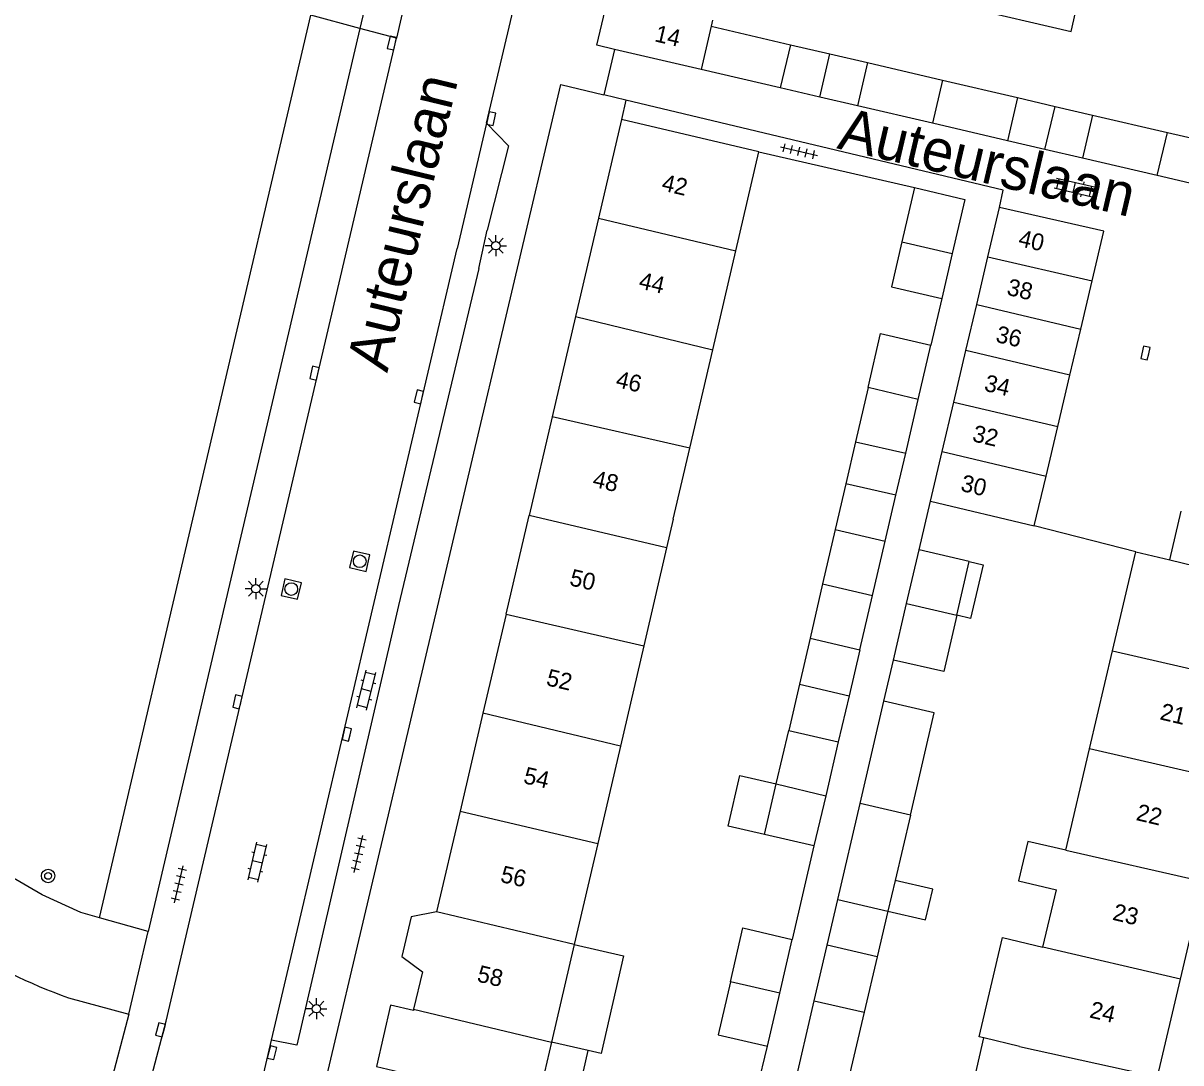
# Model space of a CAD drawing. Extents: x 128999 to 131010, y 395498 to 399007.
# Drawn here: x 130413.4 to 130481.9, y 398467.8 to 398529.4 of the extents above; entities that cross this region are included whole.
import ezdxf

# ---------------------------------------------------------------- set-up
doc = ezdxf.new("R2010")
doc.units = 0
for name, color, linetype in [('gg-afsc-erfafscheiding', 7, 'Continuous'), ('gg-anno-huisnummerreeks BGT', 7, 'Continuous'), ('gg-anno-openbare ruimte label', 7, 'Continuous'), ('gg-bbg-bijgebouw', 7, 'Continuous'), ('gg-bbg-gedigitaliseerde bebouwing', 7, 'Continuous'), ('gg-bbg-gedigitaliseerde bijgebouw', 7, 'Continuous'), ('gg-bbg-hoofdgebouw', 7, 'Continuous'), ('gg-bbg-luifel en loopbrug', 7, 'Continuous'), ('gg-bbg-tussenscheiding', 7, 'Continuous'), ('gg-knt-verharding', 7, 'Continuous'), ('gg-knt-verharding nz', 7, 'Continuous'), ('gt-grn-groengrens', 7, 'Continuous'), ('gt-grn-weggrens', 7, 'Continuous'), ('gt-symb-boom', 7, 'Continuous'), ('gt-symb-klinker verharding', 7, 'Continuous'), ('gt-symb-kolk', 7, 'Continuous'), ('gt-symb-lichtmast', 7, 'Continuous'), ('gt-symb-rioolschacht', 7, 'Continuous'), ('gt-symb-tegel verharding', 7, 'Continuous')]:
    doc.layers.add(name, color=color, linetype=linetype)

# ---------------------------------------------------------------- blocks, each defined once
blk = doc.blocks.new('gt0-KL1')
at = {"layer": 'gt-symb-klinker verharding'}
for p, q in [((-1.15, 0.3), (1.15, 0.3)), ((-1, -0.3), (-1, 0.3)), ((-0.5, 0.3), (-0.5, 0.45)), ((0, -0.3), (0, 0.3)), ((0.5, 0.3), (0.5, 0.45)), ((1, -0.3), (1, 0.3)), ((-1.15, -0.3), (1.15, -0.3)), ((-0.5, -0.45), (-0.5, -0.3)), ((0.5, -0.45), (0.5, -0.3))]:
    blk.add_line(p, q, dxfattribs=at)
blk = doc.blocks.new('gt0-TEG1')
at = {"layer": 'gt-symb-tegel verharding'}
for p, q in [((-1.125, 0), (1.125, 0)), ((-0.9, -0.25), (-0.9, 0.25)), ((-0.45, -0.25), (-0.45, 0.25)), ((0, -0.25), (0, 0.25)), ((0.45, -0.25), (0.45, 0.25)), ((0.9, -0.25), (0.9, 0.25))]:
    blk.add_line(p, q, dxfattribs=at)
blk = doc.blocks.new('gt0-KOLK')
at = {"layer": 'gt-symb-kolk'}
blk.add_lwpolyline([(0, 0), (0.375, 0), (0.375, 0.4), (-0.375, 0.4), (-0.375, 0), (0, 0)], dxfattribs=at)
blk = doc.blocks.new('gt0-LMAST')
at = {"layer": 'gt-symb-lichtmast'}
for p, q in [((-0.182, 0.173), (-0.447, 0.438)), ((-0.005, 0.246), (-0.005, 0.621)), ((0.172, 0.173), (0.437, 0.438)), ((-0.255, -0.004), (-0.63, -0.004)), ((-0.182, -0.181), (-0.447, -0.446)), ((-0.005, -0.254), (-0.005, -0.629)), ((0.437, -0.446), (0.172, -0.181)), ((0.245, -0.004), (0.62, -0.004))]:
    blk.add_line(p, q, dxfattribs=at)
blk.add_circle((-0.005, -0.004), 0.25, dxfattribs=at)
blk = doc.blocks.new('gt0-BOOM')
at = {"layer": 'gt-symb-boom'}
for radius in [0.4, 0.2]:
    blk.add_circle((0, 0), radius, dxfattribs=at)
blk = doc.blocks.new('gt0-RS')
at = {"layer": 'gt-symb-rioolschacht'}
blk.add_lwpolyline([(-0.5, -0.5), (0.5, -0.5), (0.5, 0.5), (-0.5, 0.5)], close=True, dxfattribs=at)
blk.add_circle((0, 0), 0.375, dxfattribs=at)

msp = doc.modelspace()

# ---------------------------------------------------------------- linework, layer by layer
at = {"layer": 'gg-afsc-erfafscheiding'}
for p, q in [((130467.771, 398513.066), (130467.123, 398510.291)), ((130466.421, 398498.173), (130467.091, 398501.056)), ((130464.336, 398489.209), (130464.905, 398491.646)), ((130460.198, 398480.637), (130458.906, 398475.107)), ((130456.754, 398465.893), (130457.44, 398468.778))]:
    msp.add_line(p, q, dxfattribs=at)
at = {"layer": 'gg-bbg-bijgebouw'}
for p, q in [((130453.518, 398526.624), (130448.389, 398527.817)), ((130458.203, 398525.534), (130453.518, 398526.624)), ((130467.209, 398523.439), (130462.769, 398524.472)), ((130471.661, 398522.403), (130467.209, 398523.439)), ((130480.523, 398520.341), (130476.101, 398521.37)), ((130466.15, 398519.63), (130469.13, 398518.93)), ((130475.995, 398511.255), (130476.668, 398514.11)), ((130475.352, 398508.526), (130475.995, 398511.255)), ((130474.633, 398505.474), (130475.352, 398508.526)), ((130473.943, 398502.544), (130474.633, 398505.474)), ((130473.25, 398499.6), (130473.943, 398502.544)), ((130481.27, 398497.58), (130481.948, 398500.46))]:
    msp.add_line(p, q, dxfattribs=at)
for points in [[(130448.389, 398527.817), (130447.34, 398528.061), (130448.028, 398530.991)], [(130484.95, 398520.23), (130484.74, 398519.36), (130480.523, 398520.341)], [(130476.668, 398514.11), (130477.36, 398517.05), (130471.19, 398518.46)]]:
    msp.add_lwpolyline(points, dxfattribs=at)
at = {"layer": 'gg-bbg-gedigitaliseerde bebouwing'}
for p, q in [((130455.573, 398515.892), (130456.94, 398521.75)), ((130454.206, 398510.03), (130455.573, 398515.892)), ((130452.844, 398504.192), (130454.206, 398510.03)), ((130451.866, 398500), (130452.844, 398504.192)), ((130451.866, 398500), (130451.471, 398498.304)), ((130451.471, 398498.304), (130450.117, 398492.492)), ((130477.888, 398492.192), (130479.27, 398498.06)), ((130450.117, 398492.492), (130448.732, 398486.544)), ((130476.523, 398486.399), (130477.888, 398492.192)), ((130448.732, 398486.544), (130447.392, 398480.791)), ((130475.107, 398480.384), (130476.523, 398486.399)), ((130447.392, 398480.791), (130445.997, 398474.802)), ((130473.757, 398474.652), (130474.557, 398478.048)), ((130445.997, 398474.802), (130444.651, 398469.021)), ((130469.739, 398467.018), (130470.268, 398469.267))]:
    msp.add_line(p, q, dxfattribs=at)
for points in [[(130475.107, 398480.384), (130472.869, 398480.913), (130472.317, 398478.577), (130474.557, 398478.048)], [(130470.268, 398469.267), (130469.976, 398469.336), (130471.365, 398475.217), (130473.757, 398474.652)], [(130444.651, 398469.021), (130443.824, 398465.47), (130446.007, 398464.967)]]:
    msp.add_lwpolyline(points, dxfattribs=at)
at = {"layer": 'gg-bbg-gedigitaliseerde bijgebouw'}
for p, q in [((130454.197, 398529.543), (130454.114, 398529.185)), ((130454.114, 398529.185), (130458.799, 398528.094)), ((130458.799, 398528.094), (130458.203, 398525.534)), ((130463.365, 398527.03), (130462.769, 398524.472)), ((130463.365, 398527.03), (130467.811, 398525.995)), ((130467.811, 398525.995), (130472.257, 398524.96)), ((130472.257, 398524.96), (130471.661, 398522.403)), ((130476.697, 398523.926), (130476.101, 398521.37)), ((130476.697, 398523.926), (130481.13, 398522.893)), ((130481.13, 398522.893), (130485.342, 398521.913)), ((130466.15, 398519.63), (130465.405, 398516.415)), ((130469.13, 398518.93), (130468.387, 398515.724)), ((130470.498, 398515.521), (130471.19, 398518.46)), ((130465.405, 398516.415), (130468.387, 398515.724)), ((130469.836, 398512.712), (130470.498, 398515.521)), ((130469.192, 398509.978), (130469.836, 398512.712)), ((130466.373, 398507.077), (130467.123, 398510.291)), ((130468.474, 398506.93), (130469.192, 398509.978)), ((130463.408, 398507.797), (130462.663, 398504.582)), ((130465.63, 398503.895), (130466.373, 398507.077)), ((130467.784, 398504), (130468.474, 398506.93)), ((130462.663, 398504.582), (130465.63, 398503.895)), ((130467.091, 398501.056), (130467.784, 398504)), ((130467.091, 398501.056), (130473.25, 398499.6)), ((130461.458, 398499.378), (130460.712, 398496.163)), ((130461.458, 398499.378), (130464.415, 398498.692)), ((130463.664, 398495.479), (130464.415, 398498.692)), ((130465.68, 398494.99), (130466.421, 398498.173)), ((130469.398, 398497.483), (130466.421, 398498.173)), ((130468.661, 398494.307), (130469.398, 398497.483)), ((130460.712, 398496.163), (130459.981, 398492.945)), ((130462.919, 398492.264), (130463.664, 398495.479)), ((130464.905, 398491.646), (130465.68, 398494.99)), ((130459.981, 398492.945), (130462.919, 398492.264)), ((130462.926, 398483.145), (130464.336, 398489.209)), ((130457.967, 398484.315), (130458.701, 398487.484)), ((130458.701, 398487.484), (130461.638, 398486.803)), ((130461.638, 398486.803), (130460.898, 398483.613)), ((130457.272, 398481.316), (130457.967, 398484.315)), ((130460.898, 398483.613), (130460.198, 398480.637)), ((130461.607, 398477.474), (130462.926, 398483.145)), ((130465.915, 398482.467), (130465.004, 398478.594)), ((130460.198, 398480.637), (130457.272, 398481.316)), ((130465.004, 398478.594), (130464.578, 398476.784)), ((130461.607, 398477.474), (130464.578, 398476.784)), ((130458.166, 398471.913), (130458.906, 398475.107)), ((130460.208, 398471.457), (130460.978, 398474.768)), ((130463.941, 398474.078), (130460.978, 398474.768)), ((130463.941, 398474.078), (130463.171, 398470.803)), ((130457.44, 398468.778), (130458.166, 398471.913)), ((130458.913, 398465.889), (130460.208, 398471.457)), ((130463.171, 398470.803), (130461.852, 398465.197))]:
    msp.add_line(p, q, dxfattribs=at)
for points in [[(130463.408, 398507.797), (130464.146, 398510.981), (130467.123, 398510.291)], [(130468.661, 398494.307), (130467.889, 398490.97), (130464.905, 398491.646)], [(130465.915, 398482.467), (130467.318, 398488.517), (130464.336, 398489.209)], [(130455.253, 398472.601), (130455.99, 398475.782), (130458.906, 398475.107)], [(130455.253, 398472.601), (130454.524, 398469.453), (130457.44, 398468.778)]]:
    msp.add_lwpolyline(points, dxfattribs=at)
at = {"layer": 'gg-bbg-hoofdgebouw'}
for p, q in [((130448.79, 398523.67), (130447.425, 398517.815)), ((130456.94, 398521.75), (130448.79, 398523.67)), ((130447.425, 398517.815), (130446.07, 398512.004)), ((130446.07, 398512.004), (130444.683, 398506.051)), ((130444.683, 398506.051), (130443.321, 398500.211)), ((130441.958, 398494.363), (130443.321, 398500.211)), ((130479.27, 398498.06), (130481.27, 398497.58)), ((130441.958, 398494.363), (130440.593, 398488.51)), ((130440.593, 398488.51), (130439.238, 398482.696)), ((130439.238, 398482.696), (130437.847, 398476.73)), ((130481.911, 398472.758), (130483.275, 398478.533)), ((130480.544, 398466.967), (130481.911, 398472.758))]:
    msp.add_line(p, q, dxfattribs=at)
for points in [[(130437.847, 398476.73), (130436.339, 398476.445), (130435.794, 398474.09), (130437.002, 398473.175), (130436.484, 398470.971)], [(130436.484, 398470.971), (130436.467, 398470.898), (130435.124, 398471.215), (130434.276, 398467.584), (130435.62, 398467.27), (130435.1, 398464.95)]]:
    msp.add_lwpolyline(points, dxfattribs=at)
at = {"layer": 'gg-bbg-luifel en loopbrug'}
for p, q in [((130458.799, 398528.094), (130461.142, 398527.548)), ((130460.538, 398524.991), (130461.142, 398527.548)), ((130461.142, 398527.548), (130463.365, 398527.03)), ((130460.538, 398524.991), (130458.203, 398525.534)), ((130462.769, 398524.472), (130460.538, 398524.991)), ((130472.257, 398524.96), (130474.48, 398524.442)), ((130473.881, 398521.886), (130474.48, 398524.442)), ((130474.48, 398524.442), (130476.697, 398523.926)), ((130473.881, 398521.886), (130471.661, 398522.403)), ((130476.101, 398521.37), (130473.881, 398521.886)), ((130468.387, 398515.724), (130467.771, 398513.066)), ((130462.663, 398504.582), (130462.085, 398502.085)), ((130465.049, 398501.41), (130465.63, 398503.895)), ((130462.085, 398502.085), (130461.458, 398499.378)), ((130465.049, 398501.41), (130462.085, 398502.085)), ((130464.415, 398498.692), (130465.049, 398501.41)), ((130459.981, 398492.945), (130459.333, 398490.216)), ((130462.919, 398492.264), (130462.278, 398489.534)), ((130459.333, 398490.216), (130458.701, 398487.484)), ((130459.333, 398490.216), (130462.278, 398489.534)), ((130462.278, 398489.534), (130461.638, 398486.803)), ((130460.978, 398474.768), (130461.607, 398477.474)), ((130464.578, 398476.784), (130463.941, 398474.078)), ((130446.826, 398468.52), (130444.651, 398469.021)), ((130446.007, 398464.967), (130446.826, 398468.52))]:
    msp.add_line(p, q, dxfattribs=at)
for points in [[(130469.768, 398533.04), (130469.136, 398530.332), (130475.424, 398528.866), (130476.044, 398531.576)], [(130465.405, 398516.415), (130464.789, 398513.757), (130467.771, 398513.066)], [(130469.398, 398497.483), (130470.211, 398497.294), (130469.472, 398494.118), (130468.661, 398494.307)], [(130457.272, 398481.316), (130455.116, 398481.815), (130455.811, 398484.814), (130457.967, 398484.315)], [(130464.578, 398476.784), (130466.813, 398476.264), (130467.234, 398478.075), (130465.004, 398478.594)], [(130445.997, 398474.802), (130448.92, 398474.128), (130447.587, 398468.344), (130446.826, 398468.52)]]:
    msp.add_lwpolyline(points, dxfattribs=at)
at = {"layer": 'gg-bbg-tussenscheiding'}
for p, q in [((130454.114, 398529.185), (130453.518, 398526.624)), ((130467.811, 398525.995), (130467.209, 398523.439)), ((130480.523, 398520.341), (130481.13, 398522.893)), ((130447.425, 398517.815), (130455.573, 398515.892)), ((130470.498, 398515.521), (130476.668, 398514.11)), ((130469.836, 398512.712), (130475.995, 398511.255)), ((130446.07, 398512.004), (130454.206, 398510.03)), ((130475.352, 398508.526), (130469.192, 398509.978)), ((130466.373, 398507.077), (130463.408, 398507.797)), ((130468.474, 398506.93), (130474.633, 398505.474)), ((130452.844, 398504.192), (130444.683, 398506.051)), ((130467.784, 398504), (130473.943, 398502.544)), ((130451.471, 398498.304), (130443.321, 398500.211)), ((130481.27, 398497.58), (130487.423, 398496.103)), ((130460.712, 398496.163), (130463.664, 398495.479)), ((130465.68, 398494.99), (130468.661, 398494.307)), ((130441.958, 398494.363), (130450.117, 398492.492)), ((130477.888, 398492.192), (130487.519, 398489.984)), ((130448.732, 398486.544), (130440.593, 398488.51)), ((130484.685, 398484.506), (130476.523, 398486.399)), ((130457.967, 398484.315), (130460.898, 398483.613)), ((130465.915, 398482.467), (130462.926, 398483.145)), ((130439.238, 398482.696), (130447.392, 398480.791)), ((130475.107, 398480.384), (130483.275, 398478.533)), ((130445.997, 398474.802), (130437.847, 398476.73)), ((130481.911, 398472.758), (130473.757, 398474.652)), ((130458.166, 398471.913), (130455.253, 398472.601)), ((130460.208, 398471.457), (130463.171, 398470.803)), ((130436.484, 398470.971), (130444.651, 398469.021)), ((130472.372, 398468.772), (130470.268, 398469.267)), ((130472.372, 398468.772), (130480.544, 398466.967))]:
    msp.add_line(p, q, dxfattribs=at)
at = {"layer": 'gg-knt-verharding'}
for p, q in [((130440.065, 398548.117), (130435.465, 398528.476)), ((130440.809, 398523.454), (130446.342, 398547.047)), ((130434.879, 398535.795), (130433.299, 398529.058)), ((130433.299, 398529.058), (130430.4, 398529.837)), ((130433.299, 398529.058), (130420.76, 398475.57)), ((130448.389, 398527.817), (130447.759, 398525.122)), ((130449.062, 398524.811), (130447.759, 398525.122)), ((130449.062, 398524.811), (130448.79, 398523.67)), ((130456.94, 398521.75), (130466.15, 398519.63)), ((130440.348, 398514.846), (130440.838, 398517.115)), ((130479.27, 398498.06), (130473.25, 398499.6)), ((130420.76, 398475.57), (130417.869, 398476.382)), ((130416.039, 398471.65), (130419.61, 398470.67)), ((130419.61, 398470.67), (130414.659, 398451.769)), ((130425.293, 398457.332), (130428.068, 398469.139))]:
    msp.add_line(p, q, dxfattribs=at)
for points in [[(130419.315, 398460.765), (130421.83, 398470.26), (130435.465, 398528.476)], [(130431.09, 398465.92), (130445.21, 398525.73), (130447.759, 398525.122)], [(130471.19, 398518.46), (130471.4, 398519.48), (130449.062, 398524.811)], [(130440.809, 398523.454), (130442.103, 398522.111), (130440.838, 398517.115)], [(130440.348, 398514.846), (130435.594, 398494.886), (130430.705, 398473.769)], [(130417.869, 398476.382), (130416.77, 398476.69), (130414.48, 398477.74), (130411.45, 398479.5), (130390.98, 398492.42), (130386.46, 398495.09), (130377.825, 398499.209)], [(130430.705, 398473.769), (130429.56, 398468.849), (130428.068, 398469.139)]]:
    msp.add_lwpolyline(points, dxfattribs=at)
msp.add_arc((130426.673, 398501.668), 31.846, 237.13129, 250.49249, dxfattribs=at)
at = {"layer": 'gg-knt-verharding nz'}
for p, q in [((130440.809, 398523.454), (130439.224, 398516.697)), ((130439.224, 398516.697), (130439.066, 398516.025)), ((130429.223, 398474.095), (130439.066, 398516.025)), ((130428.068, 398469.139), (130429.223, 398474.095))]:
    msp.add_line(p, q, dxfattribs=at)
at = {"layer": 'gt-grn-groengrens'}
msp.add_line((130417.869, 398476.382), (130430.4, 398529.837), dxfattribs=at)
at = {"layer": 'gt-grn-weggrens'}
for p, q in [((130435.465, 398528.476), (130433.299, 398529.058)), ((130419.61, 398470.67), (130420.76, 398475.57))]:
    msp.add_line(p, q, dxfattribs=at)

# ---------------------------------------------------------------- block references
at = {"layer": 'gt-symb-boom'}
msp.add_blockref('gt0-BOOM', (130414.834, 398478.863), dxfattribs=at)
at = {"layer": 'gt-symb-klinker verharding'}
for p, rotation in [((130475.62, 398519.639), -13.119144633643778), ((130433.686, 398489.869), 76.06098564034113), ((130427.231, 398479.682), 76.82507339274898)]:
    msp.add_blockref('gt0-KL1', p, dxfattribs=dict(at, rotation=rotation))
at = {"layer": 'gt-symb-kolk'}
for p, rotation in [((130435.39, 398528.149), 76.82507339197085), ((130440.88, 398523.757), -102.8829794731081), ((130480.027, 398509.789), 76.93666266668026), ((130430.807, 398508.595), 76.93666266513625), ((130436.991, 398507.194), 76.70041567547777), ((130426.245, 398489.123), 76.70041567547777), ((130432.718, 398487.217), 76.58892815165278), ((130421.682, 398469.697), 75.2272760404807), ((130427.905, 398468.444), -104.18918015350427)]:
    msp.add_blockref('gt0-KOLK', p, dxfattribs=dict(at, rotation=rotation))
at = {"layer": 'gt-symb-lichtmast'}
for p in [(130441.359, 398516.19), (130427.141, 398495.878), (130430.733, 398471.003)]:
    msp.add_blockref('gt0-LMAST', p, dxfattribs=at)
at = {"layer": 'gt-symb-rioolschacht'}
for p, rotation in [((130433.295, 398497.502), 76.82507339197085), ((130429.233, 398495.853), 76.82507339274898)]:
    msp.add_blockref('gt0-RS', p, dxfattribs=dict(at, rotation=rotation))
at = {"layer": 'gt-symb-tegel verharding'}
for p, rotation in [((130459.302, 398521.783), -13.119144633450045), ((130433.225, 398480.163), 76.82507339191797), ((130422.581, 398478.37), 76.82507339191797)]:
    msp.add_blockref('gt0-TEG1', p, dxfattribs=dict(at, rotation=rotation))

# ---------------------------------------------------------------- texts
at = {"layer": 'gg-anno-huisnummerreeks BGT'}
for s, rotation, p in [('14', 346.8, (130450.708, 398528.302)), ('42', 346.9, (130451.121, 398519.473)), ('40', 346.8, (130472.249, 398516.186)), ('44', 346.9, (130449.769, 398513.672)), ('38', 346.7, (130471.567, 398513.292)), ('36', 346.7, (130470.909, 398510.5)), ('46', 346.9, (130448.406, 398507.827)), ('34', 346.7, (130470.228, 398507.609)), ('32', 346.7, (130469.524, 398504.618)), ('48', 346.9, (130447.032, 398501.929)), ('30', 346.8, (130468.832, 398501.679)), ('50', 346.9, (130445.669, 398496.086)), ('52', 346.9, (130444.289, 398490.166)), ('21', 346.7, (130480.636, 398488.146)), ('54', 346.9, (130442.937, 398484.367)), ('22', 346.7, (130479.228, 398482.181)), ('56', 346.9, (130441.573, 398478.517)), ('23', 346.7, (130477.833, 398476.275)), ('58', 346.7, (130440.187, 398472.621)), ('24', 346.7, (130476.468, 398470.492))]:
    msp.add_text(s, height=1, rotation=rotation, dxfattribs=at).set_placement(p)
at = {"layer": 'gg-anno-openbare ruimte label'}
for rotation, p in [(76.4, (130434.923, 398508.626)), (346.8, (130461.504, 398521.964))]:
    msp.add_text('Auteurslaan', height=2.5, rotation=rotation, dxfattribs=at).set_placement(p)

doc.saveas('drawing.dxf')
